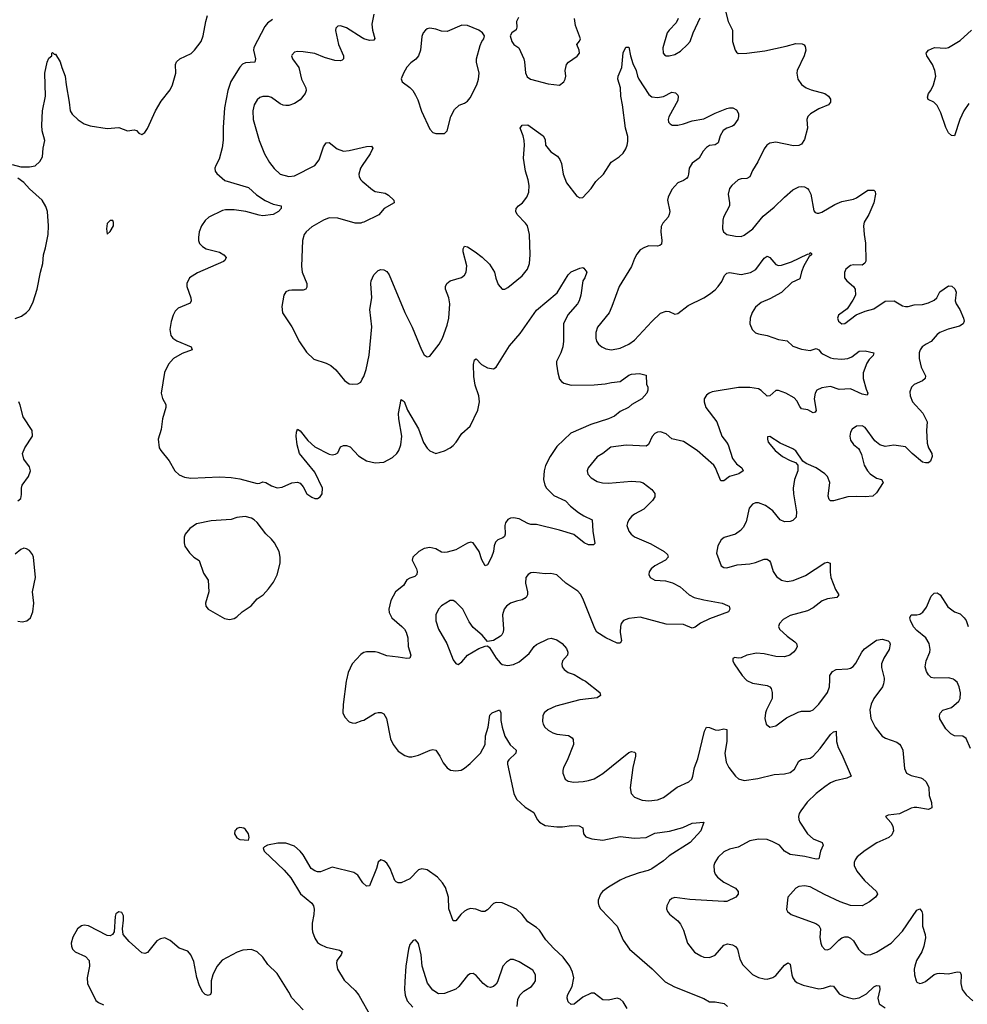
# Model space of a CAD drawing. Header units: inches. Extents: x 1834610 to 2027685, y 642842 to 774116.
# Tile 395 of 632: x 1997622 to 2004200, y 667746 to 674582. Entities that reach past the tile are written whole.
import ezdxf

# ---------------------------------------------------------------- set-up
doc = ezdxf.new("R2010")
doc.units = ezdxf.units.IN
doc.header["$MEASUREMENT"] = 0
for name, color, linetype in [('B9696', 7, 'Continuous'), ('B9697', 7, 'Continuous'), ('C0606', 7, 'Continuous'), ('C0607', 7, 'Continuous')]:
    doc.layers.add(name, color=color, linetype=linetype)

msp = doc.modelspace()

# ---------------------------------------------------------------- linework, layer by layer
at = {"layer": 'B9696', "color": 5, "elevation": 220}
for points in [[(1999890.9, 670000), (1999888.6, 669990), (1999867.1, 669827.1), (1999864.6, 669770), (1999879, 669739), (1999907.9, 669707.9), (1999930, 669699.5), (1999950, 669698.7), (2000000, 669716.1)], [(2000000, 668596.7), (1999970, 668642.4), (1999941.1, 668661.1), (1999790, 668698.4), (1999710, 668666), (1999690, 668666.3), (1999670, 668673.3), (1999644.5, 668690), (1999590, 668783.7), (1999569.5, 668810), (1999530, 668845.1), (1999470, 668865.6), (1999414.6, 668865.4), (1999342, 668850), (1999320.7, 668839.3), (1999311.3, 668830), (1999318.8, 668810), (1999457.6, 668677.6), (1999504.4, 668624.4), (1999572.1, 668512.1), (1999649.2, 668449.2), (1999660.3, 668430), (1999665.9, 668405.8), (1999664.9, 668370), (1999652.4, 668310), (1999651.2, 668270), (1999653.7, 668250), (1999670, 668205.3), (1999690, 668175.6), (1999710, 668160.7), (1999750, 668143.2), (1999842.8, 668122.8), (1999859.5, 668110), (1999854.6, 668090), (1999823.6, 668050), (1999820.3, 668030), (1999828, 667990), (1999874.1, 667914.1), (1999950, 667841.6), (1999975.8, 667810), (2000000, 667767.8)], [(1999590, 667707.6), (1999510.5, 667790.5), (1999490.4, 667830.4), (1999410, 667959.7), (1999343.7, 668023.7), (1999310, 668073.6), (1999270, 668109.6), (1999230, 668127.6), (1999170, 668121.6), (1999131.8, 668108.2), (1999027.8, 668052.2), (1998990.2, 668009.8), (1998962, 667950), (1998951.4, 667910), (1998951.6, 667828.4), (1998945.5, 667814.5), (1998930, 667807.6), (1998910, 667814), (1998894, 667830), (1998870, 667874.5), (1998851.3, 667931.3), (1998830, 668042.7), (1998810, 668089.4), (1998790, 668114.5), (1998730, 668137), (1998666.6, 668190), (1998630, 668207.6), (1998598.3, 668201.7), (1998573.3, 668186.7), (1998510, 668106.6), (1998490, 668099.5), (1998470, 668104.5), (1998381.3, 668181.3), (1998341.2, 668230), (1998334.5, 668270), (1998342.9, 668330), (1998341.5, 668361.5), (1998330, 668384), (1998310, 668389), (1998290, 668374), (1998283.7, 668356.3), (1998278.8, 668250), (1998266, 668230), (1998250, 668222), (1998230, 668223.6), (1998099, 668290), (1998070, 668295.1), (1998050, 668291.6), (1998023.8, 668270), (1997990, 668213.2), (1997979.3, 668170), (1997980.5, 668150), (1997988, 668130), (1998007.3, 668110), (1998079, 668079), (1998103.7, 668050), (1998106.7, 668010), (1998090.3, 667930), (1998091.9, 667890), (1998150, 667773), (1998170, 667758), (1998203.2, 667743.2)]]:
    msp.add_lwpolyline(points, dxfattribs=at)
msp.add_lwpolyline([(1999150, 668973.6), (1999130, 668966), (1999122, 668958), (1999116.3, 668950), (1999113.4, 668930), (1999130, 668903), (1999150, 668890.6), (1999210, 668886.8), (1999215.1, 668904.9), (1999209.4, 668930), (1999190, 668959.3), (1999177.2, 668970)], close=True, dxfattribs=at)
at = {"layer": 'B9697', "color": 5}
for points, elevation in [([(1997570, 673575.5), (1997630, 673560.4), (1997690, 673561.3), (1997730, 673568), (1997761.5, 673598.5), (1997781.2, 673630), (1997785.2, 673690), (1997797, 673743), (1997778.7, 673810), (1997774.7, 673850), (1997779.6, 673950), (1997800.7, 674050), (1997797, 674210), (1997813.2, 674286.8), (1997824.7, 674315.3), (1997846, 674330), (1997846, 674350), (1997850, 674354), (1997862, 674342), (1997870, 674342), (1997902.8, 674290), (1997913.4, 674250), (1997938.4, 674190), (1997943.7, 674130), (1997966, 674010), (1997971.6, 673950), (1997985.7, 673925.7), (1998026.8, 673886.8), (1998070, 673857.8), (1998110, 673845.3), (1998230, 673827), (1998310, 673833), (1998370, 673810.5), (1998416.4, 673816.4), (1998432.3, 673812.3), (1998450, 673794.8), (1998470, 673784.9), (1998490, 673799.1), (1998510, 673827.3), (1998565.1, 673950), (1998604, 674016), (1998665.3, 674094.7), (1998683.6, 674130), (1998706, 674210), (1998704.5, 674270), (1998709.6, 674290.4), (1998734, 674310), (1998812.1, 674347.9), (1998834.5, 674370), (1998880.7, 674430), (1998896.3, 674470), (1998913.6, 674570), (1998925.6, 674610)], 220), ([(1999375.8, 674584.2), (1999341.8, 674558.2), (1999324.3, 674535.7), (1999246.9, 674390), (1999244.9, 674370), (1999258, 674310), (1999254, 674286), (1999190, 674282.7), (1999167.9, 674272.2), (1999150, 674253.3), (1999086.8, 674153.2), (1999066.4, 674090), (1999043.8, 673970), (1999033.5, 673833.5), (1999034.4, 673745.6), (1999027.3, 673692.7), (1999005.5, 673614.5), (1998982.4, 673570), (1998977, 673550), (1998979.5, 673530), (1998990, 673513.4), (1999046.2, 673466.2), (1999210, 673417.4), (1999266.1, 673366.1), (1999326.2, 673326.2), (1999380.4, 673300.4), (1999438, 673290), (1999436.4, 673270), (1999417.6, 673250), (1999380.7, 673230), (1999310, 673220.7), (1999284, 673224), (1999190.7, 673250.7), (1999110, 673262.2), (1999050, 673261.2), (1999030, 673256.5), (1998935.8, 673210), (1998910, 673188), (1998883.6, 673150), (1998868, 673110), (1998862.8, 673070), (1998862.3, 673050), (1998870, 673028), (1998890, 673006.7), (1998917.3, 672990), (1999010, 672968.2), (1999038.8, 672950), (1999056, 672930), (1999046, 672910), (1999035.8, 672904.2), (1998855.3, 672824.7), (1998801.6, 672790), (1998781.6, 672750), (1998782.4, 672730), (1998810.3, 672650), (1998812.2, 672630), (1998806.4, 672613.6), (1998721.1, 672578.9), (1998701.5, 672558.5), (1998686.7, 672530), (1998673.8, 672486.2), (1998664.4, 672430), (1998670.3, 672390), (1998684.4, 672370), (1998712, 672352), (1998811.2, 672311.2), (1998818.8, 672290), (1998750, 672264.2), (1998690.3, 672230), (1998655.6, 672190), (1998627.5, 672132.5), (1998604.2, 671990), (1998613, 671953), (1998635.3, 671910), (1998635.3, 671890), (1998613.1, 671810), (1998603.1, 671736.9), (1998582.4, 671670), (1998590.4, 671610), (1998601.6, 671590), (1998658.7, 671518.7), (1998698, 671450), (1998730, 671422.4), (1998766.4, 671406.4), (1998810, 671399.5), (1999010, 671408), (1999090, 671404), (1999150, 671394), (1999270, 671361.6), (1999290, 671363.8), (1999310, 671372.7), (1999330, 671368.4), (1999370, 671344.9), (1999410, 671332.7), (1999443.3, 671336.7), (1999510, 671367.3), (1999550, 671371), (1999570, 671364.7), (1999590, 671338), (1999616, 671290), (1999650, 671266.8), (1999670, 671258.8), (1999690, 671258.8), (1999708.7, 671270), (1999721.2, 671290), (1999723.7, 671330), (1999670, 671439.5), (1999563.1, 671570), (1999548.6, 671630), (1999542, 671690), (1999542.7, 671717.3), (1999550, 671738), (1999570, 671727.7), (1999621.2, 671661.2), (1999670, 671617.4), (1999770, 671565.7), (1999790, 671561.3), (1999815.2, 671564.8), (1999830, 671576), (1999850, 671617.3), (1999870, 671626.4), (1999890, 671626), (1999916.1, 671616), (1999973.4, 671553.4), (2000000, 671537.8)], 220), ([(2000000, 674455.3), (1999890, 674526), (1999850, 674539.5), (1999830, 674537.2), (1999816.8, 674523.2), (1999813.7, 674506.3), (1999834.9, 674410), (1999870.3, 674330), (1999870.3, 674309.7), (1999859.9, 674300.1), (1999850, 674295.6), (1999810, 674299.7), (1999738.9, 674318.9), (1999670, 674346.9), (1999590, 674358.7), (1999550, 674360.9), (1999530, 674356), (1999510, 674335.3), (1999507.7, 674330), (1999514.8, 674310), (1999558.7, 674250), (1999578.8, 674170), (1999607.2, 674110), (1999610.3, 674090), (1999604.2, 674070), (1999570, 674024.7), (1999530, 673999.1), (1999490, 673987.1), (1999470, 673985.7), (1999450, 673988.4), (1999430, 673997.4), (1999370, 674042.9), (1999350, 674049.6), (1999310.4, 674049.6), (1999290, 674040.7), (1999270, 674024.5), (1999249, 673991), (1999241.1, 673950), (1999242.3, 673890), (1999283.4, 673743.4), (1999321.7, 673650), (1999356.5, 673590), (1999387.7, 673547.7), (1999430, 673510.3), (1999490, 673493.8), (1999530, 673498), (1999669.6, 673570), (1999700.5, 673610), (1999730, 673699.1), (1999750, 673728), (1999770, 673730.4), (1999825.9, 673685.9), (1999870, 673670.3), (1999910, 673673.8), (2000000, 673694.7)], 240), ([(2000000, 673568.7), (1999987.6, 673550), (1999975.8, 673510), (1999979.3, 673490), (1999990.6, 673470), (2000000, 673461.8)], 240), ([(1997590, 672508.5), (1997635.5, 672524.5), (1997670, 672548.2), (1997690, 672570.7), (1997715.8, 672624.2), (1997743, 672710), (1997765.6, 672830), (1997781.6, 672890), (1997787.6, 672950), (1997801.7, 672998.3), (1997818.7, 673090), (1997822.9, 673150), (1997816, 673250), (1997804.1, 673284.1), (1997777.2, 673330), (1997690, 673407), (1997651, 673451), (1997610, 673482)], 220), ([(2000000, 673172.8), (1999990, 673169.7), (1999950, 673169.8), (1999830, 673205.1), (1999770, 673205.4), (1999730.2, 673189.8), (1999650, 673143.6), (1999610.4, 673110), (1999595.8, 673090), (1999584.6, 673050), (1999577.6, 672870), (1999583.7, 672830), (1999614, 672750), (1999615.6, 672724.4), (1999608.3, 672711.7), (1999590, 672703.6), (1999510, 672704.2), (1999490, 672701.6), (1999470, 672691.8), (1999455.5, 672670), (1999440.5, 672590), (1999446.9, 672546.9), (1999510.5, 672450), (1999565.1, 672345.1), (1999612.8, 672272.8), (1999664.4, 672224.4), (1999750, 672197), (1999781.2, 672181.2), (1999816.3, 672150), (1999877.5, 672077.5), (1999910, 672054.8), (1999930, 672050.8), (1999970, 672054.8), (1999990, 672066), (2000000, 672085.3)], 240), ([(1997610, 671241.3), (1997630, 671258.8), (1997635.1, 671284.9), (1997633.5, 671330), (1997638.9, 671350), (1997683, 671410), (1997696.4, 671450), (1997690, 671478), (1997651.1, 671530), (1997641.7, 671570), (1997657.4, 671610), (1997711.3, 671690), (1997709.6, 671730), (1997645.6, 671825.6), (1997625.8, 671905.8), (1997615.1, 671930)], 220), ([(1997610, 670406.1), (1997639.1, 670400.9), (1997671.5, 670408.5), (1997696.5, 670430), (1997713.9, 670470), (1997719.9, 670530), (1997710.9, 670609.1), (1997731, 670710), (1997718, 670850), (1997710, 670869.2), (1997690, 670896.2), (1997670, 670909.5), (1997650, 670912), (1997630, 670903.7), (1997590, 670872.3)], 220), ([(2000000, 670182), (1999990, 670175.4), (1999930.2, 670110), (1999902.5, 670050), (1999890.9, 670000)], 220)]:
    msp.add_lwpolyline(points, dxfattribs=dict(at, elevation=elevation))
at = {"layer": 'B9697', "color": 5, "elevation": 220}
for points in [[(1998250, 673188), (1998230, 673166), (1998224.7, 673130), (1998230, 673094), (1998250, 673112), (1998273.2, 673150), (1998273.6, 673173.6), (1998267.3, 673187.3)], [(1999187.7, 671132.3), (1999130, 671126), (1999090, 671112.7), (1998950, 671103.7), (1998850, 671080.9), (1998802.8, 671050), (1998771, 671010), (1998762.8, 670990), (1998762.8, 670950), (1998767.9, 670927.9), (1998799.8, 670879.8), (1998830, 670851.3), (1998867.1, 670827.1), (1998898.5, 670738.5), (1998930.3, 670690.3), (1998934.4, 670610), (1998910.6, 670530), (1998914, 670510), (1998930.5, 670490.5), (1999044.5, 670424.5), (1999078.8, 670418.8), (1999110, 670424.9), (1999130, 670437.3), (1999165.2, 670470), (1999228.2, 670511.8), (1999270, 670562), (1999312, 670590), (1999350, 670630.6), (1999383.7, 670676.3), (1999410, 670726.8), (1999430.9, 670809.1), (1999431, 670850), (1999422.2, 670890), (1999390.6, 670950.6), (1999370, 670976.3), (1999330, 671013.6), (1999270.8, 671090.8), (1999250, 671109.6), (1999230, 671120.7)]]:
    msp.add_lwpolyline(points, close=True, dxfattribs=at)
at = {"layer": 'C0606', "color": 5}
for points, elevation in [([(2001531, 670000), (2001550, 669988.7), (2001648, 669910), (2001654, 669890), (2001630, 669874.5), (2001510, 669859.2), (2001344.8, 669815.2), (2001287.7, 669790), (2001263, 669770), (2001252.7, 669750), (2001250.4, 669710), (2001255.8, 669690), (2001268.4, 669670), (2001290.2, 669650.2), (2001322, 669630), (2001350, 669621.3), (2001432.6, 669612.6), (2001455.9, 669595.9), (2001464, 669584), (2001465.5, 669550), (2001421.8, 669438.2), (2001397.1, 669390), (2001392.7, 669370), (2001393, 669350), (2001408, 669310), (2001430, 669295.5), (2001468.7, 669288.7), (2001533.7, 669293.7), (2001570, 669299), (2001610, 669311.7), (2001670, 669348.9), (2001850, 669493.4), (2001870, 669500.4), (2001890, 669497.3), (2001896.3, 669490), (2001897.6, 669470), (2001879, 669390), (2001859, 669250), (2001865.7, 669210), (2001890, 669185.3), (2001942.7, 669162.6), (2001990, 669159), (2002050, 669164.9), (2002090, 669181.5), (2002185.8, 669254.2), (2002266, 669290), (2002287.3, 669310), (2002295.8, 669330), (2002306.6, 669390), (2002329.6, 669449.6), (2002376.4, 669643.6), (2002390, 669670.4), (2002410, 669668.8), (2002450, 669651.5), (2002470, 669650.2), (2002510, 669659.5), (2002530, 669654.8), (2002531, 669570), (2002517.1, 669490), (2002526.2, 669426.2), (2002544.9, 669390), (2002590.4, 669330), (2002611.2, 669311.2), (2002650, 669300.8), (2002746.2, 669313.8), (2002858.8, 669341.2), (2002930, 669346.3), (2002970, 669356), (2003001.4, 669378.6), (2003030, 669434.9), (2003050, 669445.3), (2003110, 669454.9), (2003130, 669468.7), (2003178.4, 669521.6), (2003250, 669619.1), (2003270, 669638.8), (2003290, 669642), (2003292.7, 669570), (2003303, 669530), (2003330, 669481), (2003394.8, 669330), (2003363.4, 669316.6), (2003282.6, 669297.4), (2003250, 669283.1), (2003210, 669256.4), (2003150, 669208.7), (2003089.1, 669150), (2003043.7, 669090), (2003032.2, 669070), (2003028.8, 669051.2), (2003030.3, 669030), (2003038.3, 669010), (2003090.3, 668930), (2003130, 668894.6), (2003193.4, 668870), (2003199.5, 668850), (2003181.5, 668810), (2003170, 668757.2), (2003150, 668753.6), (2003073.3, 668773.3), (2002970, 668787.4), (2002931.2, 668810), (2002895.6, 668850), (2002850, 668875.3), (2002810, 668889.8), (2002750, 668892.9), (2002690, 668882), (2002610, 668838), (2002550, 668823.9), (2002510, 668805.7), (2002470, 668767.8), (2002446.7, 668730), (2002440.8, 668710), (2002442, 668670), (2002449.1, 668650), (2002465.7, 668630), (2002510, 668594.3), (2002590, 668551.6), (2002608.8, 668530), (2002610.3, 668510), (2002593, 668490), (2002530, 668461), (2002510, 668459.1), (2002273.3, 668473.3), (2002170, 668487), (2002150, 668480.9), (2002132.5, 668467.5), (2002113.4, 668430), (2002113, 668410), (2002119.1, 668390), (2002132.1, 668372.1), (2002190, 668324.9), (2002210, 668302.8), (2002230, 668261), (2002257.6, 668170), (2002307.3, 668107.3), (2002350, 668081.7), (2002370, 668074.6), (2002410, 668070.3), (2002450, 668086.7), (2002510, 668157.1), (2002534.9, 668165.1), (2002570, 668159.5), (2002590, 668148.2), (2002603.7, 668130), (2002619.9, 668059.9), (2002641, 668021), (2002710, 667954), (2002750, 667933.1), (2002790, 667922), (2002810, 667921.5), (2002850, 667931.7), (2002870, 667947), (2002930, 668018.9), (2002953.8, 668033.8), (2002970, 668026), (2002981.3, 667950), (2002989.4, 667929.3), (2003002, 667910), (2003017.4, 667897.4), (2003060, 667880), (2003170, 667854.7), (2003201.4, 667858.6), (2003250, 667875.3), (2003270, 667873), (2003310, 667819.5), (2003342, 667802), (2003372.4, 667792.4), (2003410, 667784.6), (2003450, 667790.2), (2003500.9, 667819.1), (2003550, 667867), (2003570, 667877), (2003590, 667875.5), (2003593.8, 667850), (2003579.6, 667790), (2003589.3, 667749.3), (2003630, 667722.8)], 240), ([(2002665.1, 670000), (2002670, 669994.9), (2002710, 669975.3), (2002810, 669959.5), (2002830, 669950.4), (2002837.8, 669937.8), (2002844.6, 669910), (2002845.3, 669870), (2002804.9, 669790), (2002798.4, 669770), (2002795.5, 669730), (2002802.8, 669690), (2002830, 669670.7), (2002870, 669680.4), (2002945.2, 669734.8), (2003025.2, 669774.8), (2003050, 669780.3), (2003110, 669781.3), (2003130, 669790.3), (2003170, 669828.8), (2003228.8, 669910), (2003244.1, 669950), (2003245.6, 670000)], 260), ([(2003621.8, 670000), (2003619, 669970), (2003610.3, 669950), (2003550.3, 669870), (2003531.6, 669830), (2003523.6, 669790), (2003531.2, 669731.2), (2003560.3, 669670), (2003608, 669608.1), (2003633, 669593), (2003710, 669566), (2003730, 669553), (2003739.6, 669539.6), (2003751.7, 669510), (2003763, 669383), (2003777.1, 669350), (2003810, 669333.7), (2003878.3, 669318.3), (2003891.8, 669311.8), (2003914.9, 669290), (2003932.3, 669252.3), (2003934.9, 669194.9), (2003952.4, 669147.6), (2003953.4, 669110), (2003930, 669099.7), (2003850, 669113.7), (2003830, 669112.8), (2003810, 669107.8), (2003730, 669069.6), (2003650, 669059), (2003632, 669050), (2003668.7, 669008.7), (2003683.1, 668983.1), (2003686.7, 668950), (2003676.1, 668923.9), (2003654.7, 668905.3), (2003571.7, 668868.3), (2003490, 668813.5), (2003436.5, 668770), (2003422, 668750), (2003414.6, 668730), (2003414.6, 668710), (2003434, 668670), (2003485.7, 668605.7), (2003570.5, 668530), (2003575.5, 668510), (2003563.8, 668490), (2003522.2, 668457.8), (2003470.3, 668429.7), (2003390, 668431.3), (2003318.2, 668458.2), (2003208, 668508), (2003110, 668562), (2003070, 668569.6), (2003030, 668563.6), (2003010, 668552.3), (2002954.9, 668490), (2002945.5, 668405.5), (2002951, 668390), (2002978, 668370), (2003148.1, 668308.1), (2003170, 668294.4), (2003180.9, 668270), (2003177.4, 668210), (2003184.2, 668170), (2003190.4, 668150), (2003210, 668126), (2003230, 668123.7), (2003250, 668133.4), (2003307.4, 668192.6), (2003330, 668208.8), (2003350, 668215.8), (2003370, 668215.8), (2003390, 668206), (2003410, 668186), (2003444.9, 668130), (2003463, 668110), (2003490, 668092.4), (2003510, 668090.4), (2003530, 668092), (2003570, 668107.4), (2003670.8, 668170), (2003750, 668253.4), (2003850, 668399.5), (2003870, 668408.2), (2003884.9, 668390), (2003890, 668371.3), (2003889.2, 668289.2), (2003907, 668230), (2003908.7, 668208.7), (2003899, 668150), (2003883.2, 668110), (2003848.1, 668050), (2003834.9, 668010), (2003831.5, 667990), (2003834.3, 667950), (2003844.9, 667910), (2003850, 667900.7), (2003870.6, 667890.6), (2003890, 667894.4), (2003910, 667905.3), (2003970, 667952), (2003990, 667961.1), (2004010, 667963.1), (2004070, 667957.3), (2004130, 667971.5), (2004150.3, 667970.3), (2004156.5, 667950), (2004154.9, 667890), (2004164.6, 667850), (2004192.3, 667812.3), (2004239.3, 667770)], 260), ([(2004221.4, 669521.4), (2004191.9, 669591.8), (2004170, 669607.3), (2004110, 669609.4), (2004084.8, 669624.8), (2004050, 669659), (2004010, 669729), (2004007.3, 669750), (2004011.7, 669768.3), (2004030, 669787.7), (2004090, 669807), (2004140.5, 669850), (2004149.8, 669870.2), (2004152.2, 669907.8), (2004144.1, 669950), (2004130, 669981.6), (2004109, 670000)], 260), ([(2000000, 669716.1), (2000010, 669719.5), (2000090, 669766.4), (2000110, 669773), (2000132.1, 669772.1), (2000150, 669762), (2000168.7, 669730), (2000195.3, 669590), (2000214.4, 669550), (2000250, 669504.4), (2000294.7, 669474.7), (2000324.2, 669464.2), (2000343.4, 669463.4), (2000390, 669474.9), (2000470.6, 669510.6), (2000490, 669515.5), (2000510, 669510.7), (2000538, 669470), (2000562.3, 669422.3), (2000588.6, 669388.6), (2000612.8, 669372.8), (2000650, 669366), (2000687.2, 669372.8), (2000710, 669385.5), (2000750, 669417.1), (2000821.7, 669490), (2000852.1, 669550), (2000856.4, 669610), (2000873.7, 669670), (2000885.5, 669754.5), (2000902.7, 669770), (2000952, 669790), (2000962, 669770), (2000962.5, 669717.5), (2000970.2, 669670), (2000988.6, 669608.6), (2001027.3, 669547.3), (2001068.2, 669510), (2001066, 669490), (2001016.7, 669443.3), (2001008.8, 669430), (2001007.7, 669412.3), (2001051.7, 669210), (2001070.3, 669170), (2001130, 669114.4), (2001190, 669078), (2001214.9, 669030), (2001230, 669010.6), (2001270, 668988.7), (2001350, 668978), (2001390, 668978), (2001451.4, 668988.6), (2001504.7, 668984.7), (2001530.4, 668970.4), (2001536.3, 668930), (2001550.8, 668910), (2001594.7, 668894.7), (2001670, 668886.7), (2001790, 668910.4), (2001890, 668900.5), (2001970, 668904.9), (2002030, 668933.7), (2002132.9, 668947.1), (2002226.1, 668973.9), (2002290, 669003), (2002371.2, 669011.1), (2002351, 668950), (2002277.3, 668870), (2002130, 668777.4), (2002090, 668742.2), (2002010, 668686.6), (2001985.4, 668674.6), (2001922, 668658), (2001830, 668626), (2001790, 668607.6), (2001710, 668560.3), (2001667.8, 668530), (2001652.6, 668510), (2001637.8, 668470), (2001637.8, 668450), (2001642.8, 668430), (2001654.6, 668410), (2001770, 668288), (2001810.8, 668190.8), (2001854.7, 668130), (2002012.9, 667992.9), (2002101.8, 667901.8), (2002166.4, 667866.4), (2002370, 667787.3), (2002410, 667762.8), (2002450, 667764), (2002511.1, 667751.1), (2002534.8, 667730)], 220), ([(2001838.1, 667718.1), (2001810, 667762.9), (2001790, 667783), (2001770, 667788.2), (2001710, 667775.8), (2001670, 667776.9), (2001610, 667823.6), (2001590, 667824.7), (2001530, 667796), (2001470, 667747.3), (2001450, 667746), (2001430, 667763.7), (2001422, 667790), (2001424, 667810), (2001456.9, 667870), (2001469.7, 667930), (2001460.4, 667970), (2001440.4, 668010), (2001393.6, 668073.6), (2001330, 668132.6), (2001273.4, 668193.4), (2001230, 668261.3), (2001210, 668280.5), (2001150, 668318), (2001110.6, 668370.6), (2001070, 668406.9), (2000970, 668451.3), (2000930, 668454), (2000910, 668446), (2000870, 668402.7), (2000850, 668389.5), (2000830, 668389.5), (2000787.5, 668407.5), (2000751.7, 668411.7), (2000730, 668405.1), (2000710, 668393.6), (2000684.4, 668370), (2000650, 668326), (2000630, 668325.2), (2000600.4, 668410), (2000599.2, 668490), (2000576.6, 668556.6), (2000555.8, 668590), (2000521.2, 668630), (2000450, 668680.3), (2000413.7, 668686.3), (2000390, 668679.1), (2000330, 668618.3), (2000270, 668589.8), (2000250, 668588.4), (2000235.5, 668595.5), (2000226.5, 668606.5), (2000194.3, 668690), (2000170, 668726), (2000150, 668742.7), (2000130, 668749.2), (2000110, 668734), (2000098, 668690), (2000050.2, 668569.8), (2000030, 668566), (2000004.4, 668590), (2000000, 668596.7)], 220), ([(2001075.3, 667730), (2001080.6, 667779.4), (2001093.3, 667810), (2001122, 667838), (2001174.5, 667870), (2001191.8, 667890), (2001201.6, 667910), (2001202.9, 667950), (2001183.3, 667983.3), (2001090, 668041.6), (2001050, 668056.2), (2001030, 668056.2), (2001001.8, 668038.2), (2000976.4, 668010), (2000938.5, 667901.5), (2000930, 667886.6), (2000910, 667869.2), (2000890, 667862.7), (2000870, 667867), (2000839.5, 667890), (2000790, 667947), (2000770, 667959.6), (2000750, 667957.6), (2000730, 667945.6), (2000670.3, 667870), (2000650, 667851.3), (2000570, 667821.6), (2000530, 667819.5), (2000490, 667843.7), (2000452.9, 667892.9), (2000415.1, 668010), (2000409.5, 668090), (2000390, 668168), (2000370, 668194), (2000354, 668190), (2000330, 668162), (2000320.7, 668130), (2000303, 668010), (2000295.3, 667904.7), (2000293.4, 667850), (2000298, 667810), (2000310.6, 667770), (2000350, 667725.5)], 240), ([(2000000, 667767.8), (2000078.8, 667630), (2000110.3, 667530), (2000130, 667507), (2000153.4, 667490), (2000168, 667470), (2000172.4, 667450), (2000166.6, 667413.4), (2000168.6, 667390), (2000192.9, 667330), (2000206.4, 667246.4), (2000223.4, 667176.6), (2000230.4, 667090), (2000272.4, 667010), (2000283, 666970), (2000284.9, 666930), (2000275.2, 666864.8), (2000267.1, 666852.9), (2000250, 666849.2), (2000230, 666852.3), (2000210, 666876), (2000182.5, 666922.5), (2000090, 667027.9), (2000000, 667197.7)], 220)]:
    msp.add_lwpolyline(points, dxfattribs=dict(at, elevation=elevation))
at = {"layer": 'C0607', "color": 5}
for points, elevation in [([(2000080.2, 674619.8), (2000066.3, 674550), (2000071.7, 674510), (2000088.1, 674451.9), (2000079.3, 674440.7), (2000050, 674437.2), (2000010, 674448.9), (2000000, 674455.3)], 240), ([(2002519.3, 674650), (2002540.4, 674570), (2002570.5, 674510), (2002570.4, 674430.4), (2002587.7, 674370), (2002597.5, 674357.5), (2002610, 674347.3), (2002668.4, 674348.4), (2002794.5, 674365.5), (2002942.7, 674397.3), (2003010, 674417), (2003054.4, 674414.4), (2003067, 674407), (2003074.7, 674394.7), (2003078, 674370), (2003067.6, 674330), (2003019.5, 674230), (2003016.4, 674210), (2003023.8, 674170), (2003050, 674133), (2003082, 674110), (2003115.9, 674095.9), (2003210.2, 674070.2), (2003237.3, 674050), (2003250.8, 674030), (2003251, 674010), (2003236, 673990), (2003170, 673964.2), (2003111.4, 673928.6), (2003092.7, 673910), (2003084.9, 673890), (2003090, 673828.7), (2003068.7, 673750), (2003050, 673717), (2003030, 673708), (2002993.3, 673706.7), (2002870, 673731.3), (2002830, 673724.5), (2002809, 673711), (2002790, 673686), (2002745.8, 673594.2), (2002710, 673536), (2002690.4, 673490), (2002670, 673478.3), (2002630, 673476.3), (2002610, 673469.6), (2002566, 673430), (2002550.3, 673409.7), (2002539.5, 673370), (2002550.3, 673310), (2002548.8, 673290), (2002508.6, 673210), (2002503.1, 673190), (2002500.5, 673130), (2002508.4, 673108.4), (2002530.4, 673090.4), (2002590, 673079.5), (2002630, 673077), (2002650, 673084.9), (2002711.1, 673130), (2002782.7, 673217.3), (2002859.4, 673280.6), (2002930, 673348.9), (2002990, 673400.3), (2003030, 673421.3), (2003050, 673424.4), (2003070, 673420.5), (2003090, 673410.7), (2003099.5, 673399.5), (2003114.9, 673370), (2003135.5, 673255.5), (2003143.4, 673243.4), (2003158, 673238), (2003170, 673238), (2003190, 673246.7), (2003281.4, 673298.6), (2003330, 673320.7), (2003410, 673336.1), (2003430, 673344.4), (2003510, 673397.4), (2003550, 673399.1), (2003560.7, 673390), (2003563.8, 673370), (2003552, 673310), (2003517, 673230), (2003484.9, 673175.1), (2003480.3, 673150), (2003483.1, 673090), (2003493.8, 673030), (2003494.6, 672905.4), (2003489.1, 672890.9), (2003470, 672877.4), (2003410, 672878.9), (2003390, 672875.4), (2003355.8, 672850), (2003346.7, 672826.7), (2003348.6, 672790), (2003363.8, 672770), (2003410.3, 672730), (2003421.5, 672710), (2003422.9, 672670), (2003406.4, 672633.6), (2003365.3, 672574.7), (2003304.9, 672530), (2003299.1, 672510), (2003304.9, 672490), (2003330, 672470.7), (2003350, 672473.4), (2003428.1, 672531.9), (2003490, 672557.6), (2003550, 672574), (2003630, 672628.7), (2003691.2, 672631.2), (2003750, 672595.3), (2003770, 672590.3), (2003790, 672590.4), (2003830, 672601.3), (2003890, 672604), (2003930, 672615.3), (2003970, 672633.7), (2003989.6, 672650), (2004010, 672693), (2004070, 672733.4), (2004092.8, 672732.8), (2004113.8, 672713.8), (2004123, 672690), (2004116.4, 672630), (2004121.6, 672610), (2004148.2, 672570), (2004173, 672510), (2004177.3, 672490), (2004170.8, 672470), (2004145.1, 672454.9), (2004066.1, 672433.9), (2004010, 672411.1), (2003990, 672396.3), (2003950, 672348), (2003914, 672330), (2003887.7, 672310), (2003873.4, 672290), (2003866, 672270), (2003865.3, 672230), (2003879, 672170), (2003908.9, 672110), (2003908.6, 672090), (2003890, 672075.4), (2003830.3, 672049.7), (2003812.7, 672030), (2003802, 671998), (2003803.1, 671970), (2003819.5, 671930), (2003890.4, 671850), (2003922.3, 671790), (2003916.9, 671730), (2003921.3, 671641.3), (2003930.2, 671610.2), (2003953.7, 671570), (2003957, 671550), (2003943.4, 671516.6), (2003930, 671506), (2003910, 671504.5), (2003890, 671509.6), (2003817.7, 671570), (2003770, 671616.9), (2003690, 671628.4), (2003630, 671619.7), (2003593.2, 671630), (2003558.6, 671658.6), (2003490, 671751.6), (2003470, 671761.6), (2003430, 671759.6), (2003401.5, 671738.5), (2003390, 671719), (2003384.6, 671690), (2003390, 671662.8), (2003410, 671633.4), (2003444.7, 671604.7), (2003452.3, 671592.3), (2003464.4, 671564.4), (2003484.4, 671490), (2003508.2, 671450), (2003525.5, 671430), (2003570, 671399.5), (2003604.7, 671390), (2003615.5, 671370), (2003570, 671296), (2003545.2, 671274.8), (2003490, 671269.6), (2003432.8, 671272.8), (2003370, 671269.7), (2003270, 671241.6), (2003250, 671242), (2003240.9, 671250), (2003234.7, 671274.7), (2003245.3, 671370), (2003230, 671409.6), (2003211.2, 671430), (2003150, 671471.1), (2003081.7, 671501.7), (2003058, 671518), (2003010, 671589.4), (2002990, 671603.6), (2002901.6, 671641.6), (2002830, 671688), (2002814, 671686), (2002812, 671670), (2002818, 671650), (2002867.3, 671590), (2002916.3, 671550), (2002970, 671521.3), (2003008.4, 671508.4), (2003024, 671490), (2003023.1, 671450), (2003000.8, 671390), (2002992.3, 671330), (2002994.4, 671290), (2003014.7, 671165.3), (2003011.4, 671128.6), (2002990, 671105.1), (2002970, 671098.3), (2002930, 671095.8), (2002900.7, 671110), (2002850, 671173), (2002799.5, 671210), (2002750, 671228.2), (2002730, 671227.8), (2002710, 671219.6), (2002685.7, 671190), (2002664, 671096), (2002643.6, 671056.4), (2002624.8, 671035.2), (2002590, 671011.2), (2002512.2, 670987.8), (2002490.7, 670970), (2002468.2, 670930), (2002458.8, 670878.8), (2002490.4, 670790.4), (2002510, 670779.3), (2002530, 670777.1), (2002602.8, 670797.2), (2002690, 670803.1), (2002730, 670812.9), (2002790, 670837.3), (2002810, 670836.9), (2002826.2, 670826.2), (2002834.2, 670814.2), (2002852.8, 670750), (2002876, 670716), (2002910.2, 670690.2), (2002950, 670682), (2002991.2, 670688.9), (2003076.9, 670723.1), (2003210, 670811.8), (2003230, 670816.4), (2003247.9, 670807.9), (2003247.5, 670747.5), (2003253.1, 670710), (2003286.1, 670626.1), (2003308, 670590), (2003294, 670570), (2003230, 670560.5), (2003192.5, 670547.5), (2003130, 670499.7), (2003090, 670478.3), (2002970, 670445.7), (2002922.4, 670417.6), (2002895.5, 670390), (2002890.5, 670370), (2002896.3, 670350), (2002950, 670301.6), (2003003.1, 670263.1), (2003013.4, 670250), (2003018, 670230), (2003010.4, 670210), (2002993, 670190), (2002969, 670171), (2002930, 670158.3), (2002870, 670161.7), (2002790, 670179.1), (2002736.2, 670183.8), (2002668.8, 670171.1), (2002630, 670152.7), (2002608.9, 670148.9), (2002586.8, 670153.2), (2002572.7, 670147.3), (2002572, 670130), (2002581, 670110), (2002636.3, 670030), (2002665.1, 670000)], 260), ([(2001083.9, 674596.1), (2001070.6, 674570), (2001073.4, 674530), (2001067.7, 674512.3), (2001038, 674490), (2001026, 674470), (2001037.3, 674430), (2001051, 674410), (2001085.8, 674385.8), (2001120.4, 674310), (2001126.4, 674290), (2001133.2, 674213.2), (2001144.9, 674184.9), (2001168.2, 674168.2), (2001290, 674137.1), (2001370, 674128), (2001399, 674150), (2001409.2, 674170), (2001412, 674190), (2001407.6, 674230), (2001416.9, 674270), (2001432, 674288), (2001490.8, 674329.2), (2001507.8, 674350), (2001506, 674370), (2001489.6, 674410), (2001508.1, 674431.8), (2001515.8, 674450), (2001481.3, 674541.3), (2001474.3, 674590)], 260), ([(2002193, 674590), (2002179.2, 674560.8), (2002130.6, 674510), (2002117.1, 674490), (2002086.7, 674386.7), (2002088.2, 674350), (2002098.4, 674338.4), (2002110, 674330.6), (2002130, 674330.4), (2002170, 674341.1), (2002210, 674363.7), (2002258.4, 674410), (2002275.6, 674430), (2002296.9, 674490), (2002345.2, 674594.8)], 260), ([(2004210, 673999.5), (2004175.3, 673950), (2004148.9, 673890), (2004110, 673775.3), (2004090, 673777.2), (2004070, 673797.2), (2004050, 673832.7), (2004015.7, 673935.7), (2003990, 673987), (2003968.7, 674008.7), (2003929, 674029), (2003923.7, 674043.7), (2003929.7, 674070), (2003945.7, 674090), (2003966, 674130), (2003981.2, 674190), (2003973.7, 674230), (2003959.1, 674270), (2003919.7, 674330), (2003914.7, 674350), (2003930, 674370.4), (2003971.6, 674388.4), (2004050, 674384.7), (2004070, 674387.8), (2004150, 674436.9), (2004229.7, 674510)], 260), ([(2000000, 672085.3), (2000010, 672104.7), (2000026.2, 672153.8), (2000047.2, 672252.8), (2000067.2, 672450), (2000052.6, 672570), (2000065.7, 672650), (2000058.9, 672750), (2000062, 672770), (2000079.7, 672810), (2000110, 672841.3), (2000130, 672848.4), (2000150, 672846), (2000170, 672833), (2000186.4, 672810), (2000294.6, 672550), (2000346.7, 672446.7), (2000410, 672291), (2000430, 672256), (2000450, 672241), (2000470, 672246), (2000534.7, 672330), (2000556.3, 672370), (2000590, 672461), (2000601.2, 672510), (2000608.3, 672610), (2000600.4, 672650), (2000578.9, 672710), (2000578, 672730), (2000586, 672750), (2000610.9, 672769.1), (2000688.3, 672791.7), (2000710, 672808), (2000721.3, 672830), (2000726.3, 672873.7), (2000700.5, 672970), (2000699.6, 672990), (2000709.7, 673010.3), (2000730, 673006), (2000784.4, 672970), (2000832.7, 672932.7), (2000883.9, 672883.9), (2000918.4, 672830), (2000927.1, 672787.1), (2000943.4, 672743.4), (2000970, 672711.3), (2000990, 672711), (2001010, 672722.8), (2001110, 672803.8), (2001147.3, 672850), (2001160.5, 672890), (2001164.7, 672950), (2001159.7, 673090), (2001146, 673150), (2001133, 673170), (2001075.8, 673230), (2001066.9, 673250), (2001067.8, 673270), (2001084.5, 673290), (2001111.4, 673310), (2001142, 673350), (2001155.7, 673384.3), (2001159.2, 673430), (2001152.2, 673470), (2001133.3, 673530), (2001118.3, 673621.7), (2001125.8, 673710), (2001122.8, 673742.8), (2001116.1, 673776.1), (2001096, 673830), (2001109.7, 673850.3), (2001150, 673852.2), (2001256.3, 673776.3), (2001268.6, 673750), (2001272.2, 673710), (2001310, 673665.5), (2001354.4, 673634.4), (2001372.4, 673612.4), (2001382.4, 673582.4), (2001393.8, 673510), (2001416.9, 673450), (2001490, 673357.3), (2001510, 673344.9), (2001531.8, 673348.2), (2001589.7, 673410.3), (2001621.8, 673458.2), (2001674.3, 673510), (2001727.5, 673592.5), (2001784.2, 673630), (2001810, 673655.3), (2001830, 673686), (2001839.3, 673710), (2001843.8, 673736.2), (2001842.4, 673770), (2001827.4, 673830), (2001806.9, 673990), (2001794.3, 674050), (2001793.3, 674110), (2001774.5, 674170), (2001777, 674190), (2001800.7, 674250), (2001810, 674352), (2001830, 674391.3), (2001850, 674391.3), (2001861.6, 674330), (2001878.4, 674278.4), (2001901.1, 674230), (2001910.3, 674190), (2001918.8, 674170), (2001990, 674063.1), (2002010, 674047.4), (2002050, 674041.1), (2002090, 674048.2), (2002150, 674078.4), (2002174, 674074), (2002190, 674058.8), (2002193.7, 674050), (2002190, 674021.2), (2002127.1, 673907.1), (2002123.1, 673890), (2002126.7, 673870), (2002138, 673858), (2002150.4, 673850.4), (2002190.4, 673850.4), (2002230, 673858.7), (2002290, 673880.9), (2002370, 673893.8), (2002450, 673932.4), (2002530, 673966), (2002550, 673970.4), (2002572, 673970), (2002597.1, 673957.1), (2002611, 673930), (2002611, 673910), (2002607.3, 673890), (2002579.1, 673850), (2002570, 673842.9), (2002530, 673829.7), (2002506.4, 673813.6), (2002484.6, 673775.4), (2002470, 673726.6), (2002450, 673714.3), (2002410, 673708.3), (2002390, 673695.1), (2002366, 673670), (2002338.6, 673621.4), (2002290, 673587), (2002268.8, 673550), (2002264.9, 673510), (2002259, 673490), (2002250, 673478.9), (2002230, 673465.1), (2002190, 673448.2), (2002150, 673402), (2002123.1, 673350), (2002119.5, 673330), (2002135.5, 673250), (2002130.6, 673230), (2002122.4, 673210), (2002087, 673170), (2002074.1, 673145.9), (2002071.5, 673110), (2002080.2, 673050), (2002076.1, 673024), (2002066.1, 673013.9), (2002050.3, 673009.7), (2001990, 673010.8), (2001959.7, 673000.3), (2001930, 672983.1), (2001905.8, 672954.2), (2001890, 672924.5), (2001870, 672867.8), (2001782.4, 672730), (2001733.4, 672590), (2001713.6, 672546.4), (2001633.1, 672446.9), (2001620.9, 672410), (2001620.3, 672370), (2001627, 672350), (2001640.4, 672330), (2001663, 672310), (2001690, 672296.5), (2001730, 672290.3), (2001790, 672300.7), (2001851.3, 672328.7), (2001890, 672356.5), (2002010, 672487.2), (2002070, 672544.2), (2002110, 672558.4), (2002130, 672555.5), (2002170, 672537.1), (2002190, 672543.1), (2002263.3, 672596.7), (2002370, 672650.3), (2002410, 672675.3), (2002450, 672706.7), (2002471.4, 672730), (2002495.5, 672764.5), (2002514.3, 672805.7), (2002530, 672821.3), (2002550, 672827.2), (2002630, 672812.9), (2002693.9, 672826.1), (2002731.6, 672848.4), (2002790, 672926), (2002810, 672939.1), (2002830, 672930.7), (2002870, 672881.6), (2002890, 672874.4), (2002910, 672877), (2002979.3, 672900.7), (2003090, 672954), (2003103.7, 672956.3), (2003110, 672964.7), (2003118, 672958), (2003117.3, 672950), (2003102, 672938), (2003066, 672874), (2003048.3, 672831.7), (2003036.7, 672783.3), (2002982.5, 672757.5), (2002910, 672687.3), (2002830, 672644.2), (2002770, 672618.2), (2002730, 672586), (2002706.7, 672550), (2002692.6, 672510), (2002690.3, 672470), (2002706.7, 672430), (2002730, 672408.7), (2002750, 672401.1), (2002810, 672390.3), (2002890, 672362.4), (2002950, 672353.4), (2002990, 672315.8), (2003050, 672293.8), (2003110, 672285.5), (2003150, 672298.3), (2003156.5, 672296.5), (2003170, 672290.4), (2003184.6, 672270), (2003199, 672259), (2003250, 672234.7), (2003270, 672230.2), (2003330, 672224), (2003370, 672228.9), (2003398, 672242), (2003450, 672280.3), (2003490, 672282.6), (2003550.7, 672270), (2003546.8, 672250), (2003518, 672222), (2003502.2, 672197.8), (2003476.5, 672130), (2003476.2, 672090), (2003497.3, 672017.3), (2003510.3, 671990), (2003505.4, 671974.6), (2003470, 671981), (2003390, 672018.2), (2003310, 672014.2), (2003250, 672034.5), (2003190, 672027.1), (2003154.4, 672010), (2003143.2, 671990), (2003137.3, 671950), (2003150.3, 671869.7), (2003142.8, 671857.2), (2003130, 671852.7), (2003093.2, 671873.2), (2003050, 671880.5), (2003036.5, 671896.5), (2003016.5, 671936.5), (2002997.2, 671957.3), (2002940.9, 671990), (2002890, 672008.2), (2002870, 672006.6), (2002830, 671971.2), (2002810, 671968.4), (2002770, 672008), (2002750, 672019.7), (2002690, 672028.5), (2002611.4, 672028.6), (2002430, 671998.3), (2002408, 671990), (2002390, 671975.6), (2002374, 671950), (2002372.2, 671930), (2002385.3, 671890), (2002460.3, 671790), (2002494.9, 671690), (2002529.3, 671649.3), (2002539.1, 671630), (2002570, 671536.4), (2002598.2, 671498.2), (2002635.5, 671470), (2002644.9, 671450), (2002614, 671430), (2002549.4, 671410.6), (2002510, 671380.7), (2002490, 671380.9), (2002486.2, 671386.2), (2002452.1, 671470), (2002439.7, 671490), (2002325.4, 671590), (2002230, 671652.4), (2002150, 671672.6), (2002110, 671706.3), (2002070, 671721.7), (2002050, 671719.1), (2002030, 671709.6), (2002011.4, 671688.6), (2001987.7, 671632.3), (2001970, 671621.7), (2001832.4, 671627.6), (2001725.1, 671614.9), (2001670, 671571.2), (2001630, 671547.3), (2001568, 671470), (2001562, 671450), (2001566.9, 671426.9), (2001590, 671400.5), (2001630, 671376.4), (2001667.5, 671367.5), (2001710, 671364.6), (2001870, 671378.3), (2001930, 671374.6), (2001950, 671366.7), (2002010, 671319.5), (2002031.4, 671291.5), (2002032, 671270), (2002015.6, 671244.4), (2001955.1, 671184.9), (2001890.5, 671150), (2001870, 671133.3), (2001850, 671109.3), (2001840.3, 671090), (2001837, 671070), (2001850.3, 671030), (2001865.7, 671010), (2001890, 670991.7), (2002003.4, 670943.4), (2002094.9, 670890), (2002118.4, 670870), (2002123, 670850), (2002105.5, 670830), (2002030.4, 670790), (2002006, 670770), (2001992, 670748), (2001990.3, 670730), (2001998.7, 670710), (2002030, 670690.3), (2002105.3, 670685.3), (2002152.5, 670672.5), (2002205.7, 670645.7), (2002270.3, 670590), (2002304, 670570), (2002370, 670553.2), (2002498, 670530), (2002535.6, 670515.6), (2002546, 670510), (2002551.3, 670490), (2002542, 670470), (2002410, 670422.8), (2002347.4, 670392.6), (2002310, 670364.2), (2002290, 670358.3), (2002230, 670382.8), (2002110, 670385.1), (2001930, 670434), (2001850, 670425.7), (2001813, 670410), (2001798, 670390), (2001791.4, 670368.6), (2001790.2, 670330.2), (2001798.4, 670270), (2001790, 670253.2), (2001770, 670253.6), (2001689.8, 670289.8), (2001628.1, 670330), (2001614.5, 670354.5), (2001530, 670564.5), (2001514, 670594), (2001495.3, 670615.3), (2001412, 670670), (2001350, 670727.3), (2001310, 670737), (2001270, 670734.5), (2001190, 670745.1), (2001170, 670741.6), (2001150.7, 670730), (2001136.4, 670710), (2001133.4, 670670), (2001146.9, 670610), (2001146.7, 670590), (2001138.8, 670570), (2001110, 670553.6), (2001070, 670546), (2001030, 670531.3), (2001000.5, 670510), (2000986, 670490), (2000974.4, 670450), (2000980.4, 670350), (2000977.1, 670330), (2000968.7, 670311.3), (2000958.6, 670301.4), (2000910, 670272.3), (2000870, 670266), (2000832.3, 670310), (2000770, 670362.9), (2000742, 670402), (2000697, 670490), (2000650, 670537.2), (2000630, 670549.3), (2000610, 670549.3), (2000550, 670511.8), (2000528.2, 670490), (2000510.4, 670449.6), (2000510.4, 670409.6), (2000528.8, 670350), (2000586.4, 670250), (2000630, 670138), (2000650, 670111.3), (2000666.4, 670106.4), (2000690, 670124.7), (2000729.6, 670170.4), (2000810, 670217.3), (2000852, 670232), (2000870, 670234), (2000882.8, 670222.8), (2000928.9, 670148.9), (2000956.2, 670116.2), (2000970, 670106.4), (2001010, 670098.4), (2001050, 670105.7), (2001090, 670124.6), (2001157.7, 670182.3), (2001193, 670230), (2001210, 670244.6), (2001290, 670284.6), (2001311.4, 670288.6), (2001350, 670277.4), (2001388.4, 670250), (2001417.2, 670217.2), (2001426.7, 670190), (2001423.8, 670170), (2001390.6, 670130), (2001385.5, 670110), (2001387.7, 670090), (2001402, 670070), (2001430, 670050.4), (2001470, 670036.5), (2001531, 670000)], 240), ([(2000000, 673694.7), (2000030, 673701.7), (2000063.5, 673703.5), (2000072.4, 673690), (2000054, 673650), (2000000, 673568.7)], 240), ([(2000000, 673461.8), (2000070, 673401.3), (2000090.3, 673390.3), (2000158, 673378), (2000182.7, 673362.6), (2000219.1, 673330), (2000222, 673310), (2000153, 673270), (2000113.9, 673226.1), (2000010, 673175.8), (2000000, 673172.8)], 240), ([(2000000, 671537.8), (2000030, 671520.3), (2000090, 671504.6), (2000150, 671510.3), (2000210, 671541.3), (2000240.7, 671570), (2000254.3, 671590), (2000268.1, 671630), (2000274.7, 671690), (2000253.5, 671810), (2000251.2, 671848.8), (2000270, 671944.7), (2000290, 671931.3), (2000314.9, 671870), (2000390, 671740.5), (2000425.5, 671645.5), (2000450, 671608.4), (2000470, 671588.4), (2000510, 671570.4), (2000570, 671588.8), (2000610, 671608.9), (2000630, 671624.9), (2000652.2, 671650), (2000690.5, 671709.5), (2000750, 671761.1), (2000803.1, 671870), (2000814.7, 671930), (2000808.1, 671970), (2000784.5, 672044.5), (2000774.5, 672105.5), (2000771.4, 672188.5), (2000780.1, 672219.9), (2000790, 672226.8), (2000828.1, 672188.2), (2000870, 672165.3), (2000910, 672157.4), (2000930, 672170.3), (2001021.4, 672318.6), (2001096.5, 672403.5), (2001210, 672566.4), (2001353.4, 672686.6), (2001429.6, 672810.4), (2001449.6, 672830.4), (2001510, 672858), (2001530, 672862), (2001536.9, 672856.9), (2001558, 672830), (2001544.7, 672790), (2001530.5, 672769.5), (2001516.5, 672670), (2001506, 672630), (2001494.4, 672610), (2001427.7, 672532.3), (2001398, 672470), (2001397.6, 672350), (2001392.9, 672310), (2001378.9, 672270), (2001348.8, 672210), (2001347.2, 672190), (2001356.4, 672130), (2001370, 672086), (2001382.8, 672070), (2001399.5, 672059.5), (2001450, 672044.9), (2001610, 672046), (2001687.2, 672052.8), (2001730, 672064), (2001790, 672070.7), (2001850, 672114), (2001870, 672120.4), (2001925.4, 672125.4), (2001970, 672114), (2001972.7, 672052.7), (2001982, 672030), (2001982, 672010), (2001974.8, 671990), (2001941, 671950), (2001870.3, 671909.7), (2001847.3, 671890), (2001790, 671862.2), (2001750, 671828.8), (2001710, 671809.8), (2001587.7, 671772.3), (2001448, 671712), (2001350, 671618.4), (2001303.6, 671550), (2001273, 671487), (2001263.1, 671450), (2001259, 671390), (2001267.8, 671350), (2001279, 671330), (2001330, 671278.3), (2001410, 671240.9), (2001445, 671205), (2001500.3, 671160.3), (2001537, 671136.9), (2001596.3, 671110), (2001601.6, 671030), (2001614.4, 670945.6), (2001604.7, 670935.3), (2001570, 670936), (2001541.2, 670950), (2001468.2, 671008.2), (2001370, 671038.4), (2001210, 671076.8), (2001170, 671078), (2001150, 671083.9), (2001090, 671115.6), (2001050, 671122.6), (2001030, 671120.5), (2001010, 671111.3), (2000993.7, 671090), (2000989, 671070), (2000992.9, 671010), (2000986.6, 670993.4), (2000975.8, 670984.2), (2000941.6, 670970), (2000925.3, 670954.7), (2000914.9, 670930), (2000910.2, 670889.8), (2000896.9, 670850), (2000870, 670797.2), (2000852, 670790), (2000831.1, 670831.1), (2000812.4, 670890), (2000770, 670949.6), (2000754.3, 670954.3), (2000730, 670948.2), (2000650, 670901.2), (2000590, 670884.8), (2000570, 670882.2), (2000550, 670886.3), (2000510, 670908.4), (2000470, 670918.5), (2000430, 670910.9), (2000392.7, 670890), (2000352, 670850), (2000347.4, 670830), (2000375.5, 670770), (2000380.2, 670750), (2000378.3, 670730), (2000364.5, 670715.5), (2000330, 670704.2), (2000310, 670692.4), (2000286.3, 670653.7), (2000231.5, 670610), (2000199.1, 670550), (2000185.3, 670490), (2000187.1, 670467.1), (2000204.6, 670430), (2000274.6, 670370), (2000294, 670350), (2000305.3, 670330), (2000315.6, 670290), (2000319.6, 670230), (2000336.4, 670170), (2000330.7, 670150), (2000310, 670146), (2000250, 670157.2), (2000170, 670164.4), (2000110, 670189.7), (2000090, 670193), (2000030, 670193.1), (2000010, 670188.5), (2000000, 670182)], 220), ([(2004109, 670000), (2004104.2, 670004.2), (2004070, 670013.3), (2003970, 670011.6), (2003950, 670016.2), (2003930, 670032.7), (2003916.6, 670056.6), (2003907.3, 670090), (2003915.1, 670130), (2003940.5, 670190), (2003942.4, 670210), (2003935.1, 670250), (2003912.3, 670290), (2003850, 670340.9), (2003826.7, 670366.7), (2003805.1, 670410), (2003800.9, 670430), (2003810, 670450.7), (2003850, 670450.4), (2003870, 670454.9), (2003892.2, 670467.8), (2003917.6, 670502.4), (2003950, 670578.8), (2003970, 670600.7), (2003990, 670602.8), (2004010.8, 670590), (2004064.9, 670505), (2004110, 670470.3), (2004150, 670457.1), (2004177.6, 670430), (2004192.9, 670410), (2004204.9, 670370)], 260), ([(2003245.6, 670000), (2003246.4, 670030), (2003263.3, 670056.7), (2003290, 670071.3), (2003370, 670074.3), (2003390, 670080.3), (2003408, 670092), (2003426.5, 670113.5), (2003468.2, 670191.8), (2003485.9, 670214.1), (2003570, 670274), (2003610, 670280.4), (2003650, 670270.6), (2003660.5, 670260.5), (2003665.5, 670245.5), (2003657.6, 670210), (2003619.6, 670150), (2003603.9, 670110), (2003604, 670084), (2003622.8, 670010), (2003621.8, 670000)], 260)]:
    msp.add_lwpolyline(points, dxfattribs=dict(at, elevation=elevation))
at = {"layer": 'C0607', "color": 5, "elevation": 260}
msp.add_lwpolyline([(2000690, 674542.9), (2000590, 674500.5), (2000550, 674503), (2000510, 674515.6), (2000470, 674522), (2000450, 674518), (2000438.8, 674510), (2000422, 674490), (2000414.2, 674465.8), (2000404.6, 674370), (2000390.3, 674330), (2000372.3, 674307.7), (2000337.3, 674282.7), (2000310, 674252.3), (2000285.5, 674210), (2000271, 674171), (2000276, 674150), (2000330.3, 674110.3), (2000350.3, 674090.3), (2000370, 674058.8), (2000385.5, 674025.5), (2000410, 673946), (2000470, 673821), (2000490, 673798.8), (2000510, 673791), (2000570, 673792), (2000588.9, 673811.1), (2000615.1, 673910), (2000640.5, 673959.5), (2000671.6, 673988.4), (2000710, 674003), (2000730, 674016.3), (2000750, 674039.1), (2000795.8, 674130), (2000807.8, 674170), (2000811.4, 674210), (2000792.5, 674287.5), (2000792, 674310), (2000818, 674402), (2000829.5, 674430.5), (2000844, 674450), (2000848.7, 674470), (2000835.3, 674490), (2000810, 674509.2), (2000730, 674542)], close=True, dxfattribs=at)

doc.saveas('drawing.dxf')
